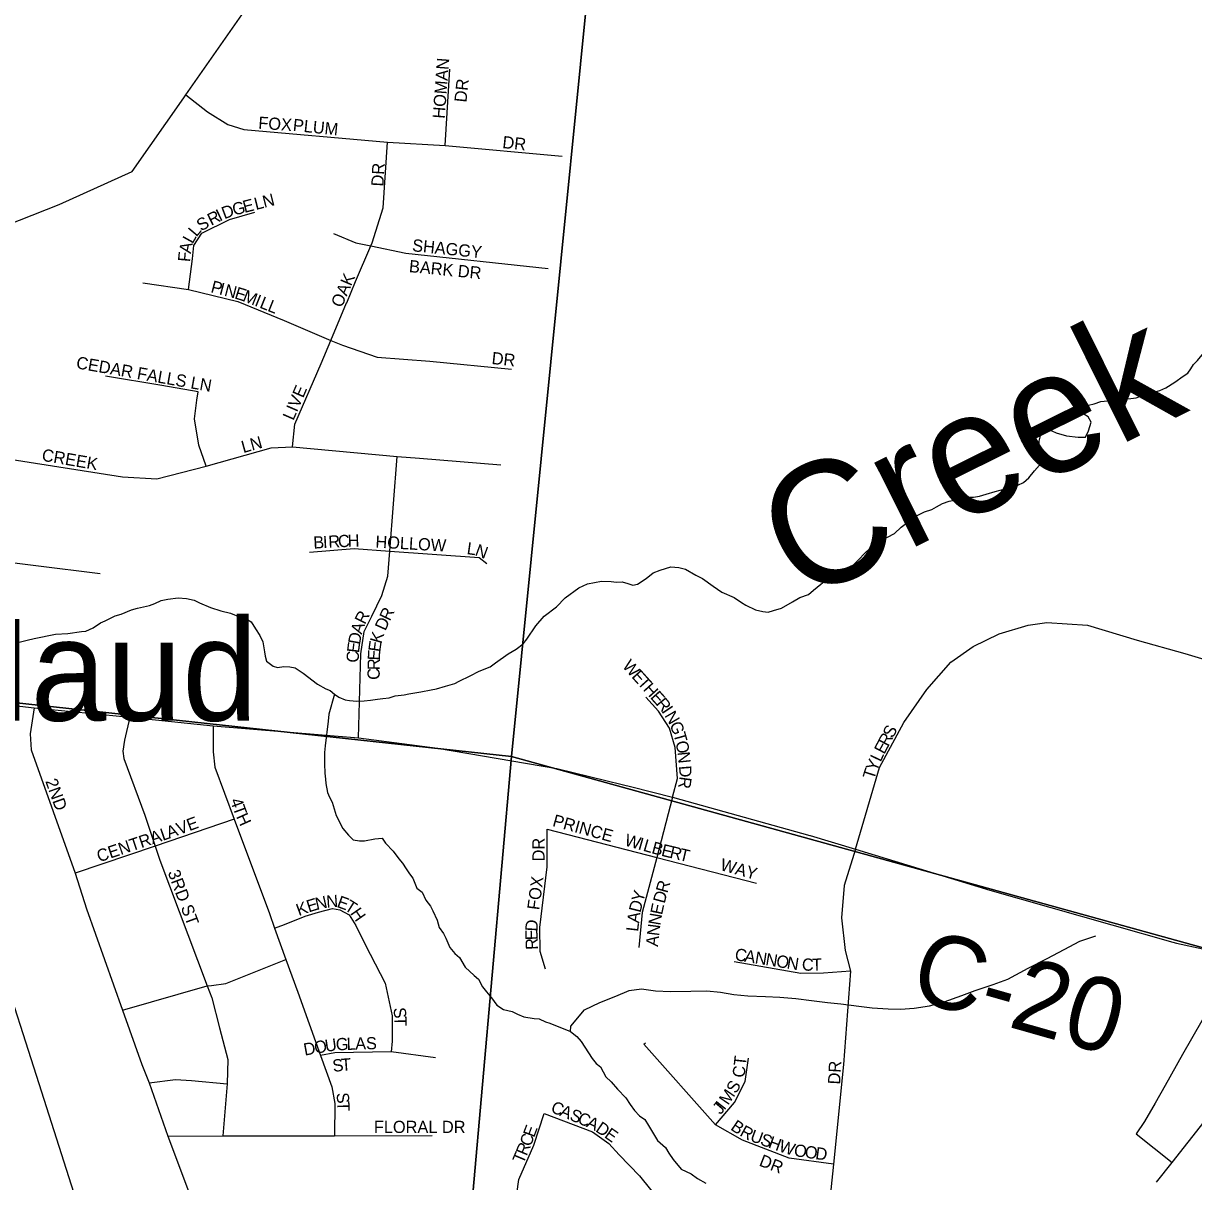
# Model space of a CAD drawing. Extents: x 1310247 to 1552180, y 377264 to 706493.
# Drawn here: x 1433472 to 1438264, y 497986 to 502730 of the extents above; entities that cross this region are included whole.
import ezdxf

# ---------------------------------------------------------------- set-up
doc = ezdxf.new("R2010")
doc.units = 0
for name, color, linetype in [('GM_X_County_Road', 7, 'Continuous'), ('GM_X_County_Road_Text', 7, 'Continuous'), ('GM_X_Interchange_Ramps', 7, 'Continuous'), ('GM_X_Interstate_Route', 7, 'Continuous'), ('GM_X_Minor_River', 7, 'Continuous'), ('GM_X_Minor_River_Text', 7, 'Continuous'), ('GM_X_Rail_Line', 7, 'Continuous'), ('GM_X_Section', 7, 'Continuous'), ('GM_X_Township_ROW', 7, 'Continuous'), ('GM_X_Township_Subdivision', 7, 'Continuous'), ('GM_X_Township_Subdivision_Text', 7, 'Continuous'), ('GM_X_Unincorporated_Text', 7, 'Continuous')]:
    doc.layers.add(name, color=color, linetype=linetype)

msp = doc.modelspace()

# ---------------------------------------------------------------- linework, layer by layer
at = {"layer": 'GM_X_County_Road'}
for points in [[(1434128.5, 502425.3), (1434137.4, 502438), (1434384.9, 502791.8), (1434675.1, 503206.6)], [(1432400.4, 501489.6), (1432751.4, 501645.2), (1432902.1, 501704.9), (1433618.2, 501988.2), (1433917.1, 502122.9), (1434128.5, 502425.3)], [(1432712.9, 500020.8), (1433515.4, 499926.7), (1433907.5, 499888.5), (1434248.4, 499853), (1434843.8, 499803.4), (1435167, 499761), (1435656.9, 499678), (1435923.9, 499612.7), (1435962.8, 499602.9)], [(1435962.8, 499602.9), (1436130, 499560.6), (1436692.8, 499403)], [(1436692.8, 499403), (1436693.6, 499402.8), (1436879.6, 499346.7), (1437429.6, 499178.9), (1438178.8, 498966.2), (1438193.9, 498962.9)], [(1438193.9, 498962.9), (1438440.4, 498909.4), (1438770.6, 498819.8), (1438832.5, 498801.8)]]:
    msp.add_lwpolyline(points, dxfattribs=at)
at = {"layer": 'GM_X_Interchange_Ramps'}
msp.add_lwpolyline([(1438440.4, 498909.4), (1438424.3, 498865.2), (1438218, 498505.7), (1438147.4, 498378.9), (1438106.9, 498307.3), (1438062.2, 498231.7), (1438028.5, 498180.7), (1438176, 498064.4)], dxfattribs=at)
at = {"layer": 'GM_X_Interstate_Route'}
msp.add_lwpolyline([(1438111.7, 497982.8), (1438176, 498064.4), (1438307.4, 498231)], dxfattribs=at)
at = {"layer": 'GM_X_Minor_River'}
for points in [[(1438006.4, 501193.5), (1438028.5, 501196.8), (1438054.9, 501206.1), (1438073.1, 501209.5), (1438103.5, 501220.6), (1438125.7, 501226), (1438150.2, 501237.3), (1438187, 501260.2), (1438221.8, 501285.3), (1438240.2, 501296.7), (1438252.8, 501314.4), (1438263.3, 501332.2), (1438279.9, 501349.7), (1438313.2, 501388.8), (1438335.6, 501400.2), (1438365.7, 501401.3), (1438395.8, 501400.4), (1438406.9, 501397.4)], [(1435099.1, 499991.9), (1435141.6, 500000.6), (1435163.7, 500004), (1435200.2, 500014.9), (1435238.6, 500025.7), (1435257, 500035.2), (1435301.8, 500057.9), (1435338.5, 500076.9), (1435383.1, 500093.6), (1435405.7, 500111), (1435456.9, 500147.5), (1435489.6, 500166.6), (1435518.3, 500187.8), (1435533, 500207.4), (1435570.7, 500262.5), (1435604, 500301.6), (1435655.3, 500340.1), (1435690.5, 500377.2), (1435745.9, 500417.7), (1435782.5, 500434.6), (1435839, 500444.9), (1435879.1, 500443.7), (1435901.1, 500441), (1435923.2, 500442.3), (1435947.1, 500435.6), (1435967, 500429), (1435987.1, 500432.4), (1436021.9, 500455.4), (1436050.7, 500478.6), (1436079.1, 500489.8), (1436123.7, 500504.5), (1436155.7, 500501.5), (1436183.6, 500494.6), (1436225, 500469.2), (1436252.7, 500456.3), (1436296, 500424.9), (1436331.3, 500399.8), (1436382.9, 500378.1), (1436412.4, 500357.1), (1436430.1, 500346.6), (1436469.7, 500327.3), (1436499.6, 500320.4), (1436521.6, 500317.7), (1436543.9, 500325), (1436576.2, 500334.1), (1436621.2, 500360.8), (1436651.8, 500377.9), (1436686.3, 500390.9), (1436706.9, 500408.3), (1436737.7, 500433.5), (1436764.4, 500454.8), (1436819.6, 500489.2), (1436870.5, 500511.7), (1436891.2, 500533.2), (1436918.1, 500560.5), (1436936.6, 500577.9), (1436981.8, 500610.7), (1437038.8, 500641), (1437065.7, 500666.3), (1437123.2, 500710.7), (1437161.9, 500729.6), (1437192.2, 500738.7), (1437210.6, 500750.2), (1437235.1, 500763.5), (1437263.5, 500772.7), (1437295.8, 500779.7), (1437330.2, 500788.7), (1437362.3, 500789.7), (1437386.5, 500793), (1437414.9, 500802.2), (1437451.3, 500813.1), (1437491.8, 500823.9), (1437544.4, 500838.3), (1437566.8, 500849.7), (1437589.4, 500869.1), (1437612.3, 500896.5), (1437633.1, 500919.9), (1437637.7, 500939.8), (1437636.2, 500960), (1437633.2, 500994.2), (1437631.9, 501018.3), (1437636.6, 501040.2), (1437645.2, 501060), (1437665.5, 501067.5), (1437683.4, 501060.9), (1437701.2, 501052.3), (1437743, 501041), (1437791, 501035.5), (1437821.1, 501034.6), (1437833.9, 501060.3), (1437845, 501096.1), (1437831.6, 501118.6), (1437813.8, 501129.1), (1437802.4, 501149.6), (1437833, 501166.7), (1437857.2, 501172), (1437883.6, 501181.2), (1437911.8, 501184.4), (1437946, 501189.3), (1437988.3, 501192.1), (1438006.4, 501193.5)], [(1433415.1, 500185.8), (1433487.9, 500203.7), (1433516.2, 500210.8), (1433603, 500228.3), (1433653.2, 500230.8), (1433709.6, 500239), (1433727.8, 500240.5), (1433758.2, 500253.6), (1433787, 500274.8), (1433807.3, 500282.2), (1433848, 500303.1), (1433872.3, 500310.4), (1433914.9, 500327.1), (1433939.2, 500334.4), (1433987.7, 500345), (1434010.1, 500354.3), (1434036.5, 500365.5), (1434062.7, 500370.8), (1434105.1, 500377.5), (1434139.1, 500374.4), (1434171, 500367.5), (1434192.8, 500356.8), (1434238.3, 500337.3), (1434280.1, 500324), (1434320, 500314.7), (1434359.6, 500297.5), (1434383.5, 500290.7), (1434405.2, 500278), (1434422.4, 500249.4), (1434439.7, 500222.8), (1434452.9, 500196.3), (1434459.8, 500155.9), (1434461.3, 500137.8), (1434466.7, 500117.6), (1434494.2, 500096.7), (1434512.1, 500092.1), (1434538.3, 500095.3), (1434562.3, 500094.6), (1434584.3, 500089.9), (1434617.8, 500068.8), (1434676.6, 500022.8), (1434710.2, 500003.8), (1434728, 499997.2), (1434745.7, 499982.6), (1434763.4, 499970), (1434789.1, 499959.2), (1434807.1, 499956.6), (1434837.1, 499953.7), (1434867.3, 499954.8), (1434893.4, 499958), (1434921.6, 499961.2), (1434943.8, 499964.5), (1434970, 499967.7), (1434994.3, 499975), (1435030.6, 499979.9), (1435050.7, 499983.3), (1435099.1, 499991.9)], [(1434745.7, 499982.6), (1434723.2, 499901), (1434720.3, 499871), (1434707.3, 499771), (1434704.5, 499743), (1434705.1, 499696.8), (1434706, 499658.7), (1434709.3, 499634.5), (1434710.8, 499616.4), (1434717.8, 499580), (1434725.2, 499559.8), (1434736.6, 499539.3), (1434753.1, 499484.6), (1434779.6, 499431.6), (1434802.9, 499404.8), (1434822.4, 499386.2), (1434848.4, 499381.4), (1434868.4, 499380.8), (1434910.8, 499389.5), (1434941, 499392.6), (1434954.5, 499372.1), (1434985.6, 499339.1), (1435008.8, 499308.2), (1435024.3, 499289.7), (1435039.7, 499267.2), (1435053.1, 499246.7), (1435066.6, 499228.2), (1435083.5, 499187.5), (1435105.1, 499170.8), (1435120.2, 499138.3), (1435139.5, 499113.6), (1435149, 499095.2), (1435165.9, 499056.6), (1435175, 499026.2), (1435192.4, 499001.6), (1435201.9, 498983.2), (1435218.8, 498944.6), (1435238.1, 498919.9), (1435257.7, 498903.2), (1435280.7, 498864.4), (1435317.8, 498829.2), (1435335.4, 498814.6), (1435352.5, 498783.9), (1435368, 498763.4), (1435389.3, 498738.7), (1435410.5, 498707.9), (1435438.1, 498691), (1435474, 498681.9), (1435495.7, 498671.2), (1435521.5, 498660.4), (1435563.4, 498653.1), (1435583.5, 498652.4), (1435609.2, 498639.6), (1435627.1, 498635), (1435664.8, 498619.8), (1435682.7, 498613.3), (1435712.4, 498600.3), (1435737.9, 498579.5), (1435755.3, 498558.9), (1435801.4, 498489.2), (1435816.9, 498468.7), (1435834.6, 498456.1), (1435857.4, 498415.3), (1435878.9, 498394.5), (1435904.1, 498363.7), (1435939.2, 498328.5), (1435956.5, 498301.9), (1435973.8, 498277.2), (1435995.2, 498254.5), (1436016.8, 498239.8), (1436032.2, 498215.3), (1436047.4, 498188.7), (1436068.5, 498153.9), (1436101.7, 498124.8), (1436115.1, 498102.3), (1436132.4, 498075.7), (1436165.4, 498036.6), (1436206.9, 498017.2), (1436232.5, 497998.4), (1436266, 497979.3)], [(1435712.4, 498600.3), (1435713.7, 498622), (1435769.5, 498688.8), (1435832.5, 498719.3), (1435897.3, 498745.8), (1435952.1, 498768.5), (1436002.4, 498775.2), (1436060.3, 498767.7), (1436122.4, 498764.1), (1436204.7, 498766.1), (1436270.9, 498766.4), (1436326.9, 498761), (1436380.8, 498751.5), (1436438.8, 498746), (1436511, 498744.2), (1436569.1, 498740.7), (1436635.1, 498735), (1436699.1, 498727.4), (1436765.1, 498719.7), (1436819.1, 498714.3), (1436893.1, 498704.4), (1436947, 498697), (1437013.1, 498693.3), (1437063.2, 498692), (1437119.5, 498696.6), (1437181.9, 498705), (1437242.5, 498721.5), (1437315.3, 498747.8), (1437370, 498768.5), (1437442.8, 498792.7), (1437503.5, 498815.3), (1437586.9, 498859.3), (1437664.1, 498899.5), (1437733.2, 498935.8), (1437798.3, 498970.3), (1437863, 498992.8)]]:
    msp.add_lwpolyline(points, dxfattribs=at)
at = {"layer": 'GM_X_Rail_Line'}
msp.add_lwpolyline([(1433166, 492869.4), (1433693.9, 495257.9), (1433848.9, 495987.1), (1433879.4, 496190.1), (1433893.2, 496342.4), (1433902.5, 496464.2), (1433905.2, 496619.3), (1433902.5, 496774.3), (1433893.2, 496949.7), (1433877.5, 497111.2), (1433855.4, 497249.6), (1433828.6, 497394.5), (1433800, 497524.7), (1433765.9, 497654.8), (1433729.9, 497778.5), (1433536.6, 498386), (1433039.3, 499934)], dxfattribs=at)
at = {"layer": 'GM_X_Section'}
for points in [[(1430614.8, 505084.9), (1435826, 504598.7), (1435955.9, 504591.9), (1435471.2, 499726.6), (1430245.7, 500293)], [(1435955.9, 504591.9), (1441200.9, 504112.2), (1441809.7, 504059.9), (1441204.6, 498140.6), (1435471.2, 499726.6)], [(1430245.7, 500293), (1435471.2, 499726.6), (1434995.6, 494353), (1429758, 494823.6)], [(1435471.2, 499726.6), (1441204.6, 498140.6), (1440691.2, 492805.3), (1434995.6, 494353)]]:
    msp.add_lwpolyline(points, close=True, dxfattribs=at)
at = {"layer": 'GM_X_Township_ROW'}
for points in [[(1433878.3, 498687.9), (1434224.9, 498787.1), (1434242.1, 498789.3)], [(1434275.5, 498615.4), (1434309.5, 498486.2), (1434306.7, 498386.3), (1434289.2, 498172.4)], [(1433986.5, 498390), (1434095.3, 498403.2), (1434160.1, 498399.5), (1434306.7, 498386.3)]]:
    msp.add_lwpolyline(points, dxfattribs=at)
at = {"layer": 'GM_X_Township_Subdivision'}
for points in [[(1435199.1, 502229.8), (1435218.2, 502542)], [(1434137.4, 502438), (1434225.3, 502367.7), (1434308.5, 502315.9), (1434374.3, 502295.1), (1434962.2, 502242.8), (1435199.1, 502229.8), (1435678.8, 502185.9)], [(1434795.5, 501585), (1434795.8, 501585.5), (1434832.5, 501672.1), (1434894.2, 501818.7), (1434899.6, 501831.4), (1434945.3, 501974.2), (1434962.2, 502242.8)], [(1434148.1, 501639.4), (1434163.8, 501765.6), (1434170.3, 501820.8), (1434203.2, 501870.7), (1434316, 501927.2), (1434419.6, 501956.5)], [(1434742.3, 501869.6), (1434832.6, 501831.3), (1434894.2, 501818.7), (1435038.1, 501789.3), (1435620.9, 501726.4)], [(1433960.3, 501666.8), (1434148.1, 501639.4), (1434350.6, 501591.1), (1434539.5, 501512.3), (1434730.4, 501431.5), (1434778.3, 501411.3), (1434920.4, 501363.2), (1435136.7, 501346.6), (1435471.1, 501313.7)], [(1434573.3, 500995.4), (1434582.9, 501087.8), (1434691.5, 501337.4), (1434730.4, 501431.5), (1434795.5, 501585)], [(1434220.2, 500915.7), (1434190, 501002.7), (1434173.1, 501110.4), (1434181.9, 501186.6), (1434187.6, 501220.1), (1434038.7, 501246.2), (1433807.9, 501285.5)], [(1433786.5, 500475.5), (1433258.5, 500540.3), (1433302.9, 500963), (1433877.9, 500873.1), (1434018.5, 500863.9), (1434220.2, 500915.7), (1434486.7, 500991.6), (1434573.3, 500995.4), (1435002.9, 500956.4), (1435093.6, 500949), (1435426.7, 500921.3)], [(1434843.8, 499803.4), (1434853, 500147.6), (1434867.8, 500238.3), (1434899.3, 500301.2), (1434940, 500386.4), (1434964.1, 500466), (1434972.1, 500568.6), (1435002.9, 500956.4)], [(1434643.9, 500564.1), (1434827, 500578.3), (1434972.1, 500568.6), (1435338.4, 500542), (1435369.3, 500517.8)], [(1436879.6, 499346.7), (1436977.7, 499681.7), (1437077.6, 499866.8), (1437172, 500002), (1437270, 500112.9), (1437360.7, 500177.8), (1437468, 500229.6), (1437586.4, 500264.7), (1437662.3, 500275.9), (1437828.9, 500264.7), (1438032.2, 500203.8), (1438228.2, 500148.4), (1438418.8, 500091.8)], [(1436130, 499560.6), (1436150.3, 499637.4), (1436140.2, 499763.7), (1436117.3, 499842.8), (1436072.8, 499913.1), (1436021.1, 499970.6)], [(1433515.4, 499926.7), (1433499.5, 499819.1), (1433504, 499753.6), (1433684, 499248.7), (1433730.8, 499102.8), (1433878.3, 498687.9), (1433957.5, 498465.2), (1433986.5, 498390), (1434063.9, 498171.8), (1434188.8, 497836.8), (1434254.4, 497614.7), (1434272.6, 497565.5)], [(1433907.5, 499888.5), (1433885.3, 499794.1), (1433879.7, 499748.7), (1433883.5, 499718.2), (1433968.6, 499486.9), (1434011.2, 499360), (1434030.5, 499302.7), (1434224.9, 498787.1), (1434243.3, 498738.2), (1434275.5, 498615.4)], [(1434248.4, 499853), (1434248.4, 499746.5), (1434256.3, 499682.6), (1434334.9, 499470.2), (1434479.3, 499083.4), (1434500.5, 499023.5), (1434546.7, 498894.7), (1434595.9, 498761.3), (1434688.6, 498502.2), (1434734.6, 498373.6), (1434746.6, 498306), (1434745.7, 498173.7)], [(1436130, 499560.6), (1436065.9, 499313), (1436006.2, 499087.7), (1435991.5, 498945.1)], [(1434334.9, 499470.2), (1434011.2, 499360), (1433684, 499248.7)], [(1435610.3, 498856.3), (1435588.1, 498928.5), (1435586.2, 499026.6), (1435616.8, 499275.6), (1435616.6, 499428.6)], [(1435616.6, 499428.6), (1436065.9, 499313), (1436474.4, 499207.9)], [(1436879.6, 499346.7), (1436833.3, 499198.6), (1436822.3, 499065.4), (1436837.1, 498932.1), (1436859.3, 498847), (1436829.7, 498465.7), (1436789, 498056.6), (1436748.2, 497662.5), (1436739.2, 497539.7), (1436722.3, 497310.8), (1436700.1, 497251.6), (1436650.2, 497168.3), (1436596.5, 497103.5), (1436250.5, 496790.7)], [(1434500.5, 499023.5), (1434540.8, 499038.7), (1434625.4, 499072.3), (1434680, 499089.8), (1434738.3, 499104.6), (1434767.9, 499099.1), (1434805.9, 499077.8), (1434832.7, 499034.3), (1434871.5, 498956.6), (1434953, 498798.3), (1434982.6, 498665.1), (1434981.6, 498561.4), (1434977.9, 498517)], [(1434242.1, 498789.3), (1434300.3, 498796.5), (1434546.7, 498894.7)], [(1436859.3, 498847), (1436748.2, 498839.6), (1436655.7, 498837.7), (1436381.9, 498885.8)], [(1435159.3, 498492), (1434977.9, 498517), (1434746.7, 498513.1), (1434688.6, 498502.2)], [(1436789, 498056.6), (1436608.2, 498081.1), (1436417, 498154.7), (1436306, 498217.7), (1436012.5, 498548.4), (1436018.9, 498553.5)], [(1436306, 498217.7), (1436383.7, 498310.2), (1436428.1, 498395.4), (1436440.9, 498491.3)], [(1435434.5, 497190.5), (1435456, 497502.6), (1435477.3, 497828), (1435501.1, 497993.8), (1435562.6, 498134.7), (1435604.7, 498264)], [(1435604.7, 498264), (1435644.5, 498249.9), (1435802.7, 498189.9), (1435869.3, 498141.8), (1435911.9, 498095.5), (1435995.2, 498008.6), (1436039.5, 497953), (1436135.8, 497892), (1436383.7, 497701.3), (1436426.3, 497666.2), (1436605.8, 497555.1), (1436739.2, 497539.7)], [(1434063.9, 498171.8), (1434289.2, 498172.4), (1434745.7, 498173.7), (1435145.4, 498174.6)]]:
    msp.add_lwpolyline(points, dxfattribs=at)

# ---------------------------------------------------------------- texts
at = {"layer": 'GM_X_County_Road_Text'}
msp.add_text('C-20', height=300, rotation=344.1393, dxfattribs=at).set_placement((1437091.2, 498737.3))
at = {"layer": 'GM_X_Minor_River_Text'}
msp.add_text('Creek', height=499.99, rotation=26.3866, dxfattribs=at).set_placement((1436654, 500351.9))
at = {"layer": 'GM_X_Township_Subdivision_Text'}
for s, rotation, p in [('HOMAN', 85.6016, (1435196.9, 502338.4)), ('DR', 83.9883, (1435286, 502404.6)), ('FOX', 355.9127, (1434432.6, 502298.7)), ('PLUM', 354.1443, (1434573.7, 502289.9)), ('DR', 353.994, (1435431.7, 502219.5)), ('DR', 86.9887, (1434946.1, 502061)), ('E', 14.3013, (1434377.1, 501953.4)), ('L', 14.3013, (1434424, 501965.3)), ('N', 14.3013, (1434458.1, 501974)), ('I', 26.3473, (1434276.1, 501918.1)), ('D', 20.4397, (1434294.6, 501927.4)), ('G', 14.5928, (1434334.5, 501942.3)), ('S', 30.514, (1434199.5, 501876.9)), ('R', 26.3587, (1434240.7, 501900.6)), ('L', 50.0195, (1434180.3, 501852.9)), ('A', 78.4136, (1434157.1, 501784.9)), ('L', 60.6973, (1434164.5, 501824.2)), ('SHAGGY', 354.0932, (1435062.1, 501797.1)), ('F', 84.7054, (1434154, 501751.3)), ('BARK DR', 354.382, (1435049.2, 501711.5)), ('P', 345.3774, (1434236.2, 501629.4)), ('OAK', 66.6134, (1434775.2, 501562.5)), ('I', 345.3939, (1434270.3, 501620.5)), ('N', 345.3833, (1434291.6, 501615)), ('E', 342.5327, (1434333.5, 501604.1)), ('M', 338.6146, (1434366.2, 501593.8)), ('I', 338.1905, (1434415.3, 501574.6)), ('L', 338.2103, (1434435.8, 501566.4)), ('L', 338.1935, (1434468.4, 501553.3)), ('CEDAR FALLS LN', 350.05, (1433685.5, 501317.4)), ('DR', 353.994, (1435387.7, 501334.9)), ('LIVE', 66.5741, (1434577.3, 501100.6)), ('LN', 15.5219, (1434372.2, 500969.6)), ('CREEK', 350.1329, (1433544.7, 500939)), ('B', 2.9522, (1434660.2, 500578.3)), ('I', 2.9669, (1434699.8, 500580.3)), ('R', 2.9522, (1434721.7, 500581.5)), ('C', 2.9563, (1434761.3, 500583.5)), ('H', 2.0111, (1434800.6, 500585.5)), ('HOLLOW', 356.7301, (1434912.4, 500582.7)), ('L', 351.982, (1435285.5, 500556.3)), ('N', 339.8162, (1435317.7, 500552.1)), ('R', 64.3853, (1434972.2, 500279)), ('R', 63.7499, (1434870.7, 500265)), ('D', 65.8988, (1434954.4, 500239.1)), ('A', 71.2747, (1434857.2, 500224.9)), ('K', 73.9675, (1434937.7, 500186.5)), ('E', 83.0021, (1434846, 500149.3)), ('D', 80.2376, (1434850.2, 500183.6)), ('E', 81.9143, (1434933.1, 500153.4)), ('C', 88.2025, (1434844.9, 500110.9)), ('E', 87.2945, (1434931.5, 500119.5)), ('R', 89.1135, (1434930.9, 500080.3)), ('W', 311.9372, (1435921.7, 500095.6)), ('C', 89.9636, (1434930.9, 500040.9)), ('E', 311.9172, (1435959.9, 500053.1)), ('T', 311.9319, (1435983.4, 500026.9)), ('H', 311.9385, (1436007, 500000.7)), ('E', 311.9172, (1436036.4, 499968)), ('R', 309.1604, (1436059.5, 499942.2)), ('I', 303.7871, (1436083.7, 499912.5)), ('N', 300.3265, (1436095.6, 499894.9)), ('G', 291.7892, (1436116.9, 499858.7)), ('T', 285.557, (1436132.8, 499819.2)), ('R', 62.1035, (1437013.4, 499764.3)), ('S', 62.1035, (1437031.9, 499799.3)), ('O', 281.2628, (1436142, 499786.3)), ('E', 62.1035, (1436997, 499733.2)), ('N', 275.9444, (1436150.4, 499744.3)), ('Y', 68.0795, (1436965.7, 499661.9)), ('L', 64.0955, (1436981.8, 499701.9)), ('D', 274.4415, (1436156.2, 499687.8)), ('T', 72.0636, (1436955.2, 499629.3)), ('2ND', 289.8007, (1433560.8, 499626.1)), ('R', 262.1189, (1436159.7, 499646.7)), ('4', 290.0298, (1434317.6, 499546.7)), ('T', 290.0392, (1434328.2, 499517.8)), ('AVE', 20.3233, (1434067.8, 499389.7)), ('H', 294.1611, (1434341.7, 499481.1)), ('PRINCE', 344.5385, (1435635.6, 499442.8)), ('CENTRAL', 18.71, (1433782.2, 499293.1)), ('DR', 90, (1435606.1, 499297.3)), ('W', 343.841, (1435930.5, 499363.5)), ('I', 343.8413, (1435985.5, 499347.6)), ('L', 343.8463, (1436006.6, 499341.5)), ('B', 344.8649, (1436041.3, 499331.4)), ('E', 346.4821, (1436081, 499320.7)), ('R', 346.6728, (1436115.4, 499312.4)), ('T', 346.6695, (1436154, 499303.3)), ('WAY', 344.2899, (1436322.1, 499262.4)), ('3RD ST', 290.408, (1434062.3, 499252.2)), ('FOX', 82.5054, (1435584.2, 499096.1)), ('R', 74.3231, (1436108.8, 499164.8)), ('E', 17.6531, (1434640.4, 499087.7)), ('N', 12.8939, (1434672.9, 499098.1)), ('N', 3.9595, (1434713.8, 499107.6)), ('E', 339.906, (1434752.2, 499111.4)), ('T', 327.8368, (1434782.8, 499100.5)), ('D', 75.9823, (1435998.7, 499084.8)), ('Y', 74.0921, (1436009.2, 499127)), ('D', 74.9538, (1436097.5, 499122.4)), ('K', 20.1979, (1434599.7, 499072.7)), ('H', 304.7933, (1434808.7, 499085.4)), ('E', 78.015, (1436087.2, 499075.9)), ('D', 87.1354, (1435576.9, 499009.5)), ('L', 83.4697, (1435989.1, 499007.9)), ('A', 82.3598, (1435993.1, 499042.6)), ('N', 80.2269, (1436079.8, 499033)), ('E', 92.1589, (1435578.2, 498975.4)), ('N', 83.0322, (1436074.6, 498990)), ('R', 92.162, (1435579.7, 498935.9)), ('A', 84.1981, (1436070.1, 498946.5)), ('C', 350.879, (1436382.6, 498893)), ('A', 350.8808, (1436421.7, 498886.7)), ('N', 350.8808, (1436465.2, 498879.7)), ('N', 350.8808, (1436508.6, 498872.8)), ('O', 350.8808, (1436552.1, 498865.8)), ('N', 351.0919, (1436595.7, 498858.8)), ('C', 358.6161, (1436659.5, 498850.1)), ('T', 0.9556, (1436701.3, 498849.1)), ('S', 276.3372, (1434986.8, 498696.3)), ('T', 271.1064, (1434990.6, 498662.5)), ('O', 10.0278, (1434667.2, 498509)), ('U', 8.1919, (1434710.1, 498516.6)), ('G', 2.613, (1434752.3, 498522.8)), ('L', 1.5164, (1434796, 498524.8)), ('A', 1.5083, (1434831.2, 498525.7)), ('S', 1.5028, (1434875.2, 498526.9)), ('D', 10.0282, (1434623.8, 498501.4)), ('S', 7.3419, (1434740.8, 498434.4)), ('T', 4.143, (1434775, 498438.9)), ('CT', 83.6631, (1436424.6, 498409.6)), ('DR', 86.9887, (1436816.1, 498382.6)), ('S', 59.8356, (1436389.9, 498342.8)), ('S', 275.4863, (1434753.6, 498348.1)), ('M', 55.6616, (1436358, 498295.8)), ('T', 271.8036, (1434757, 498313.9)), ('C', 337.3913, (1435627.9, 498272)), ('A', 337.3869, (1435664.5, 498256.8)), ('S', 337.399, (1435705.1, 498239.8)), ('J', 49.4006, (1436326.4, 498257.2)), ('I', 51.4876, (1436342, 498275.4)), ('FLORAL DR', 0, (1434907.1, 498184.7)), ('C', 337.3913, (1435737.6, 498226.3)), ('A', 334.3196, (1435773.5, 498211.4)), ('D', 325.8523, (1435811.5, 498193.3)), ('B', 325.6735, (1436364.5, 498200.6)), ('C', 68.5195, (1435548.3, 498125.9)), ('E', 69.4002, (1435563.1, 498163.5)), ('E', 324.961, (1435847.7, 498168.7)), ('R', 331.4165, (1436401.9, 498175.4)), ('U', 340.1864, (1436444.3, 498153.1)), ('S', 340.1394, (1436485.7, 498138.1)), ('R', 67.2381, (1435532.5, 498088.2)), ('H', 340.1168, (1436518.8, 498126.2)), ('W', 342.021, (1436561.9, 498110.6)), ('O', 351.3243, (1436624.9, 498090.9)), ('O', 352.1001, (1436669.1, 498084.2)), ('T', 67.2068, (1435518.8, 498055.8)), ('DR', 338.7513, (1436481.3, 498052)), ('D', 352.0847, (1436712.7, 498078.2))]:
    msp.add_text(s, height=50, rotation=rotation, dxfattribs=at).set_placement(p)
at = {"layer": 'GM_X_Unincorporated_Text'}
msp.add_text('Maud', height=417, rotation=0, dxfattribs=at).set_placement((1433037.1, 499873.5))

doc.saveas('drawing.dxf')
